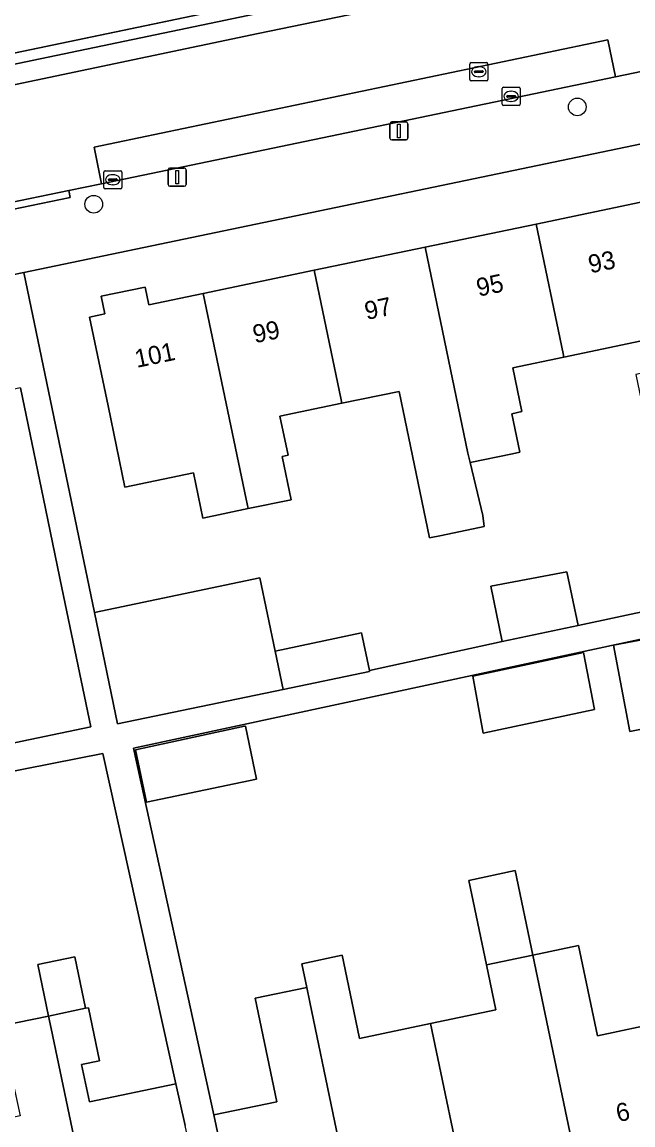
# Model space of a CAD drawing. Extents: x 162989 to 165008, y 383432 to 384338.
# Drawn here: x 163669.4 to 163703.1, y 384033.1 to 384093.9 of the extents above; entities that cross this region are included whole.
import ezdxf

# ---------------------------------------------------------------- set-up
doc = ezdxf.new("R2010")
doc.units = 0
for name, color, linetype in [('IMGEO_Boom', 7, 'Continuous'), ('IMGEO_Brandkraan', 7, 'Continuous'), ('IMGEO_Erf', 7, 'Continuous'), ('IMGEO_Greppel_droge_sloot', 7, 'Continuous'), ('IMGEO_Groenvoorziening', 7, 'Continuous'), ('IMGEO_Haag', 7, 'Continuous'), ('IMGEO_Hek', 7, 'Continuous'), ('IMGEO_Kolk', 7, 'Continuous'), ('IMGEO_Lichtmast', 7, 'Continuous'), ('IMGEO_Pand', 7, 'Continuous'), ('IMGEO_Pand_nummerreeks', 7, 'Continuous'), ('IMGEO_Parkeervlak_gesloten', 7, 'Continuous'), ('IMGEO_Rijbaan_lokaal_gesloten', 7, 'Continuous'), ('IMGEO_Voetpad_open', 7, 'Continuous')]:
    doc.layers.add(name, color=color, linetype=linetype)

msp = doc.modelspace()

# ---------------------------------------------------------------- linework, layer by layer
at = {"layer": 'IMGEO_Boom'}
for centre in [(163700.03, 384089.24), (163673.324, 384083.873)]:
    msp.add_circle(centre, 0.489, dxfattribs=at)
at = {"layer": 'IMGEO_Brandkraan'}
for p, q in [((163694.09, 384090.759), (163694.09, 384091.611)), ((163694.165, 384091.685), (163695.017, 384091.685)), ((163694.349, 384091.179), (163694.349, 384091.191)), ((163694.392, 384091.228), (163694.79, 384091.228)), ((163694.578, 384091.465), (163694.603, 384091.465)), ((163694.833, 384091.191), (163694.833, 384091.179)), ((163695.091, 384091.611), (163695.091, 384090.759)), ((163695.017, 384090.685), (163694.165, 384090.685)), ((163694.787, 384091.142), (163694.389, 384091.142)), ((163694.601, 384090.905), (163694.576, 384090.905))]:
    msp.add_line(p, q, dxfattribs=at)
for points in [[(163694.09, 384090.759), (163694.09, 384091.611)], [(163694.165, 384091.685), (163695.017, 384091.685)], [(163695.091, 384091.611), (163695.091, 384090.759)], [(163695.017, 384090.685), (163694.165, 384090.685)]]:
    msp.add_lwpolyline(points, dxfattribs=at)
for centre, radius, start, end in [((163694.167, 384091.609), 0.0765, 91.55205, 178.44795), ((163694.167, 384091.609), 0.0765, 91.55205, 178.44795), ((163694.389, 384091.188), 0.0403, 85.87752, 175.75265), ((163694.386, 384091.178), 0.0366, 178.93798, 274.71019), ((163694.79, 384091.185), 0.043, 264.86636, 352.45326), ((163694.794, 384091.19), 0.0386, 1.73085, 96.63898), ((163695.015, 384091.609), 0.0765, 1.55205, 88.44795), ((163695.015, 384091.609), 0.0765, 1.55205, 88.44795), ((163694.167, 384090.761), 0.0765, 181.55205, 268.44795), ((163694.167, 384090.761), 0.0765, 181.55205, 268.44795), ((163695.015, 384090.761), 0.0765, 271.55205, 358.44795), ((163695.015, 384090.761), 0.0765, 271.55205, 358.44795)]:
    msp.add_arc(centre, radius, start, end, dxfattribs=at)
for centre, major_axis, ratio, start_param, end_param in [((163694.577, 384091.185), (-0.387, 0.002), 0.722429, 4.712389, 7.853982), ((163694.602, 384091.185), (-0.39, 0.002), 0.717154, 1.570796, 4.712389)]:
    msp.add_ellipse(centre, major_axis=major_axis, ratio=ratio, start_param=start_param, end_param=end_param, dxfattribs=at)
at = {"layer": 'IMGEO_Erf'}
for points in [[(163711.521, 384088.87), (163669.458, 384080.112), (163673.364, 384061.352), (163682.498, 384063.255), (163683.338, 384059.221), (163688.117, 384060.216), (163688.55, 384058.138), (163695.879, 384059.751), (163695.245, 384062.796), (163699.455, 384063.589), (163700.073, 384060.624), (163704.377, 384061.544)], [(163704.277, 384076.474), (163699.288, 384075.435), (163696.471, 384074.849), (163696.974, 384072.431), (163696.421, 384072.315), (163696.862, 384070.194), (163696.446, 384070.107), (163694.115, 384069.622), (163694.807, 384066.699), (163694.884, 384066.087), (163692.524, 384065.596), (163691.867, 384065.459), (163690.184, 384073.548), (163687.029, 384072.891), (163683.608, 384072.179), (163684.057, 384070.021), (163683.723, 384069.952), (163684.219, 384067.571), (163681.854, 384067.079), (163679.348, 384066.557), (163678.829, 384069.047), (163675.05, 384068.26), (163674.115, 384072.753), (163673.096, 384077.648), (163673.938, 384077.823), (163673.736, 384078.792), (163676.164, 384079.298), (163676.366, 384078.329), (163679.37, 384078.954), (163685.498, 384080.23), (163691.626, 384081.506), (163697.755, 384082.782), (163703.884, 384084.058)], [(163714.168, 384062.146), (163675.512, 384053.866), (163679.966, 384033.619), (163683.427, 384034.342), (163682.234, 384040.058), (163685.084, 384040.652), (163684.81, 384041.966), (163687.035, 384042.43), (163687.477, 384040.316), (163687.994, 384037.843), (163691.917, 384038.662), (163695.532, 384039.417), (163695.013, 384041.901), (163694.038, 384046.566), (163696.598, 384047.101), (163697.572, 384042.435), (163700.103, 384042.964), (163701.143, 384037.992), (163704.773, 384038.75)], [(163668.218, 384038.533), (163670.835, 384039.08), (163670.241, 384041.926), (163672.284, 384042.352), (163672.878, 384039.506), (163673.039, 384039.54), (163673.651, 384036.605), (163672.653, 384036.397), (163673.082, 384034.344), (163677.864, 384035.342), (163673.828, 384053.572), (163668.118, 384052.439)]]:
    msp.add_lwpolyline(points, dxfattribs=at)
for points in [[(163702.02, 384059.541), (163706.596, 384060.409), (163707.537, 384055.698), (163702.935, 384054.779)], [(163694.834, 384054.679), (163694.256, 384057.826), (163697.013, 384058.417), (163700.376, 384059.138), (163700.98, 384055.996)], [(163676.238, 384050.888), (163675.639, 384053.759), (163681.654, 384055.071), (163681.708, 384055.082), (163682.317, 384052.155)]]:
    msp.add_lwpolyline(points, close=True, dxfattribs=at)
at = {"layer": 'IMGEO_Greppel_droge_sloot'}
msp.add_lwpolyline([(163713.242, 384103.924), (163695.738, 384099.89), (163681.423, 384097.117), (163672.09, 384095.145), (163662.394, 384093.293), (163644.815, 384089.481), (163635.979, 384087.485), (163632.818, 384087.115), (163611.48, 384082.911), (163591.319, 384078.544), (163582.595, 384076.149), (163580.225, 384075.843), (163576.539, 384075.585), (163576.748, 384074.581), (163576.844, 384074.12), (163576.924, 384073.729), (163577.025, 384073.238), (163577.034, 384073.199), (163609.784, 384079.965), (163651.615, 384088.607), (163721.236, 384103.128)], dxfattribs=at)
at = {"layer": 'IMGEO_Groenvoorziening'}
for points in [[(163721.236, 384103.128), (163651.615, 384088.607), (163609.784, 384079.965), (163577.034, 384073.199), (163567.891, 384071.31), (163564.885, 384070.689), (163559.208, 384069.516), (163494.89, 384056.228), (163481.625, 384053.535), (163459.651, 384049.074), (163442.263, 384045.543), (163422.031, 384041.436), (163419.561, 384040.874), (163408.564, 384037.598), (163408.734, 384037.023), (163409.522, 384037.258), (163419.713, 384040.294), (163422.158, 384040.849), (163459.771, 384048.486), (163651.736, 384088.019), (163830.895, 384125.387)], [(163830.895, 384125.387), (163651.736, 384088.019), (163459.771, 384048.486), (163422.158, 384040.849), (163419.713, 384040.294), (163409.522, 384037.258), (163408.734, 384037.023), (163409.808, 384036.105), (163410.773, 384036.455), (163412.582, 384037.103), (163414.405, 384037.712), (163416.239, 384038.284), (163418.085, 384038.817), (163419.942, 384039.312), (163421.809, 384039.768), (163423.331, 384040.11), (163470.865, 384049.76), (163474.78, 384050.554), (163569.015, 384069.685), (163584.838, 384072.976), (163644.593, 384085.348), (163648.507, 384086.167), (163682.411, 384093.294), (163707.965, 384098.574)]]:
    msp.add_lwpolyline(points, dxfattribs=at)
at = {"layer": 'IMGEO_Haag'}
msp.add_lwpolyline([(163721.236, 384103.128), (163651.615, 384088.607), (163609.784, 384079.965), (163577.034, 384073.199), (163567.891, 384071.31), (163564.885, 384070.689), (163559.208, 384069.516), (163494.89, 384056.228), (163481.625, 384053.535), (163459.651, 384049.074), (163442.263, 384045.543), (163422.031, 384041.436), (163419.561, 384040.874), (163408.564, 384037.598), (163408.734, 384037.023), (163409.522, 384037.258), (163419.713, 384040.294), (163422.158, 384040.849), (163459.771, 384048.486), (163651.736, 384088.019), (163830.895, 384125.387)], dxfattribs=at)
at = {"layer": 'IMGEO_Hek'}
msp.add_lwpolyline([(163830.751, 384125.97), (163651.615, 384088.607), (163494.89, 384056.228), (163459.651, 384049.074)], dxfattribs=at)
at = {"layer": 'IMGEO_Kolk'}
for p, q in [((163695.872, 384089.401), (163695.872, 384090.253)), ((163695.947, 384090.327), (163696.799, 384090.327)), ((163696.36, 384090.107), (163696.385, 384090.107)), ((163696.873, 384090.253), (163696.873, 384089.401)), ((163696.131, 384089.821), (163696.131, 384089.833)), ((163696.569, 384089.784), (163696.171, 384089.784)), ((163696.174, 384089.87), (163696.572, 384089.87)), ((163696.383, 384089.547), (163696.358, 384089.547)), ((163696.615, 384089.833), (163696.615, 384089.821)), ((163696.799, 384089.327), (163695.947, 384089.327)), ((163673.954, 384085.725), (163674.806, 384085.725)), ((163673.879, 384084.799), (163673.879, 384085.651)), ((163674.138, 384085.219), (163674.138, 384085.231)), ((163674.576, 384085.182), (163674.178, 384085.182)), ((163674.181, 384085.268), (163674.579, 384085.268)), ((163674.367, 384085.505), (163674.392, 384085.505)), ((163674.622, 384085.231), (163674.622, 384085.219)), ((163674.88, 384085.651), (163674.88, 384084.799)), ((163674.806, 384084.725), (163673.954, 384084.725)), ((163674.39, 384084.945), (163674.365, 384084.945))]:
    msp.add_line(p, q, dxfattribs=at)
for points in [[(163695.872, 384089.401), (163695.872, 384090.253)], [(163695.947, 384090.327), (163696.799, 384090.327)], [(163696.873, 384090.253), (163696.873, 384089.401)], [(163696.799, 384089.327), (163695.947, 384089.327)], [(163673.954, 384085.725), (163674.806, 384085.725)], [(163673.879, 384084.799), (163673.879, 384085.651)], [(163674.88, 384085.651), (163674.88, 384084.799)], [(163674.806, 384084.725), (163673.954, 384084.725)]]:
    msp.add_lwpolyline(points, dxfattribs=at)
for centre, radius, start, end in [((163695.949, 384090.251), 0.0765, 91.55205, 178.44795), ((163695.949, 384090.251), 0.0765, 91.55205, 178.44795), ((163696.797, 384090.251), 0.0765, 1.55205, 88.44795), ((163696.797, 384090.251), 0.0765, 1.55205, 88.44795), ((163695.949, 384089.403), 0.0765, 181.55205, 268.44795), ((163695.949, 384089.403), 0.0765, 181.55205, 268.44795), ((163696.171, 384089.83), 0.0403, 85.87752, 175.75265), ((163696.168, 384089.82), 0.0366, 178.93798, 274.71019), ((163696.572, 384089.827), 0.043, 264.86636, 352.45326), ((163696.576, 384089.832), 0.0386, 1.73085, 96.63898), ((163696.797, 384089.403), 0.0765, 271.55205, 358.44795), ((163696.797, 384089.403), 0.0765, 271.55205, 358.44795), ((163673.956, 384085.649), 0.0765, 91.55205, 178.44795), ((163673.956, 384085.649), 0.0765, 91.55205, 178.44795), ((163674.804, 384085.649), 0.0765, 1.55205, 88.44795), ((163674.804, 384085.649), 0.0765, 1.55205, 88.44795), ((163674.178, 384085.228), 0.0403, 85.87752, 175.75265), ((163674.175, 384085.218), 0.0366, 178.93798, 274.71019), ((163674.579, 384085.225), 0.043, 264.86636, 352.45326), ((163674.583, 384085.23), 0.0386, 1.73085, 96.63898), ((163673.956, 384084.801), 0.0765, 181.55205, 268.44795), ((163673.956, 384084.801), 0.0765, 181.55205, 268.44795), ((163674.804, 384084.801), 0.0765, 271.55205, 358.44795), ((163674.804, 384084.801), 0.0765, 271.55205, 358.44795)]:
    msp.add_arc(centre, radius, start, end, dxfattribs=at)
for centre, major_axis, ratio, start_param, end_param in [((163696.359, 384089.827), (-0.387, 0.002), 0.722429, 4.712389, 7.853982), ((163696.384, 384089.827), (-0.39, 0.002), 0.717154, 1.570796, 4.712389), ((163674.366, 384085.225), (-0.387, 0.002), 0.722429, 4.712389, 7.853982), ((163674.391, 384085.225), (-0.39, 0.002), 0.717154, 1.570796, 4.712389)]:
    msp.add_ellipse(centre, major_axis=major_axis, ratio=ratio, start_param=start_param, end_param=end_param, dxfattribs=at)
at = {"layer": 'IMGEO_Lichtmast'}
for p, q in [((163689.679, 384087.518), (163689.679, 384088.318)), ((163689.679, 384088.318), (163689.679, 384087.518)), ((163689.779, 384088.418), (163690.569, 384088.418)), ((163690.569, 384088.418), (163689.779, 384088.418)), ((163690.669, 384088.318), (163690.669, 384087.518)), ((163690.669, 384087.518), (163690.669, 384088.318)), ((163690.569, 384087.418), (163689.779, 384087.418)), ((163689.779, 384087.418), (163690.569, 384087.418)), ((163677.432, 384084.968), (163677.432, 384085.768)), ((163677.432, 384085.768), (163677.432, 384084.968)), ((163677.532, 384085.868), (163678.322, 384085.868)), ((163678.322, 384085.868), (163677.532, 384085.868)), ((163678.422, 384085.768), (163678.422, 384084.968)), ((163678.422, 384084.968), (163678.422, 384085.768)), ((163678.322, 384084.868), (163677.532, 384084.868)), ((163677.532, 384084.868), (163678.322, 384084.868))]:
    msp.add_line(p, q, dxfattribs=at)
for points in [[(163690.099, 384088.293), (163690.249, 384088.293), (163690.249, 384087.543), (163690.099, 384087.543), (163690.099, 384088.293)], [(163677.852, 384085.743), (163678.002, 384085.743), (163678.002, 384084.993), (163677.852, 384084.993), (163677.852, 384085.743)]]:
    msp.add_lwpolyline(points, dxfattribs=at)
for centre, start, end in [((163689.779, 384088.318), 90, 180), ((163689.779, 384088.318), 90, 180), ((163690.569, 384088.318), 0, 90), ((163690.569, 384088.318), 360, 90), ((163689.779, 384087.518), 180, 270), ((163689.779, 384087.518), 180, 270), ((163690.569, 384087.518), 270, 0), ((163690.569, 384087.518), 270, 0), ((163677.532, 384085.768), 90, 180), ((163677.532, 384085.768), 90, 180), ((163678.322, 384085.768), 0, 90), ((163678.322, 384085.768), 360, 90), ((163677.532, 384084.968), 180, 270), ((163677.532, 384084.968), 180, 270), ((163678.322, 384084.968), 270, 0), ((163678.322, 384084.968), 270, 0)]:
    msp.add_arc(centre, 0.1, start, end, dxfattribs=at)
at = {"layer": 'IMGEO_Pand'}
for points in [[(163697.755, 384082.782), (163699.242, 384075.641), (163699.288, 384075.435), (163704.277, 384076.474), (163704.632, 384074.769), (163703.254, 384074.482), (163703.843, 384071.65), (163706.357, 384072.174), (163703.884, 384084.058)], [(163696.471, 384074.849), (163699.288, 384075.435), (163699.242, 384075.641), (163697.755, 384082.782), (163691.626, 384081.506), (163693.992, 384070.143), (163694.115, 384069.622), (163696.446, 384070.107), (163696.862, 384070.194), (163696.421, 384072.315), (163696.974, 384072.431)], [(163691.626, 384081.506), (163685.498, 384080.23), (163686.985, 384073.087), (163687.029, 384072.891), (163690.184, 384073.548), (163691.867, 384065.459), (163692.524, 384065.596), (163694.884, 384066.087), (163694.807, 384066.699), (163694.115, 384069.622), (163693.992, 384070.143)], [(163685.498, 384080.23), (163679.37, 384078.954), (163681.735, 384067.591), (163681.854, 384067.079), (163684.219, 384067.571), (163683.723, 384069.952), (163684.057, 384070.021), (163683.608, 384072.179), (163687.029, 384072.891), (163686.985, 384073.087)], [(163679.37, 384078.954), (163676.366, 384078.329), (163676.164, 384079.298), (163673.736, 384078.792), (163673.938, 384077.823), (163673.096, 384077.648), (163674.115, 384072.753), (163675.05, 384068.26), (163678.829, 384069.047), (163679.348, 384066.557), (163681.854, 384067.079), (163681.735, 384067.591)], [(163669.273, 384073.751), (163666.339, 384073.14), (163666.126, 384074.165), (163665.263, 384073.985), (163665.063, 384074.949), (163662.616, 384074.437), (163662.816, 384073.476), (163659.843, 384072.857), (163662.293, 384061.096), (163664.803, 384061.618), (163664.291, 384064.084), (163663.94, 384065.774), (163667.693, 384066.554), (163668.044, 384064.864), (163668.442, 384062.95), (163666.801, 384062.609), (163667.963, 384057.035), (163668.537, 384054.279), (163668.578, 384054.083), (163673.162, 384055.038), (163671.565, 384062.714), (163670.546, 384067.609)], [(163682.498, 384063.255), (163673.364, 384061.352), (163674.645, 384055.194), (163683.781, 384057.097), (163683.338, 384059.221)], [(163695.245, 384062.796), (163695.879, 384059.751), (163700.073, 384060.624), (163699.455, 384063.589)], [(163683.338, 384059.221), (163683.781, 384057.097), (163688.56, 384058.092), (163688.55, 384058.138), (163688.117, 384060.216)], [(163702.02, 384059.541), (163702.935, 384054.779), (163707.537, 384055.698), (163706.596, 384060.409)], [(163694.256, 384057.826), (163694.834, 384054.679), (163700.98, 384055.996), (163700.376, 384059.138), (163697.013, 384058.417)], [(163675.639, 384053.759), (163676.238, 384050.888), (163682.317, 384052.155), (163681.708, 384055.082), (163681.654, 384055.071)], [(163695.013, 384041.901), (163697.572, 384042.435), (163696.598, 384047.101), (163694.038, 384046.566)], [(163704.773, 384038.75), (163701.143, 384037.992), (163700.103, 384042.964), (163697.572, 384042.435), (163700.127, 384030.199), (163706.301, 384031.489)], [(163670.835, 384039.08), (163672.878, 384039.506), (163672.284, 384042.352), (163670.241, 384041.926)], [(163691.917, 384038.662), (163687.994, 384037.843), (163687.477, 384040.316), (163687.035, 384042.43), (163684.81, 384041.966), (163685.084, 384040.652), (163685.251, 384039.851), (163687.803, 384027.626), (163693.965, 384028.912)], [(163697.572, 384042.435), (163695.013, 384041.901), (163695.532, 384039.417), (163691.917, 384038.662), (163693.965, 384028.912), (163700.127, 384030.199)], [(163685.251, 384039.851), (163685.084, 384040.652), (163682.234, 384040.058), (163683.427, 384034.342), (163679.966, 384033.619), (163680.471, 384031.203), (163681.493, 384026.308), (163687.803, 384027.626)], [(163677.864, 384035.342), (163673.082, 384034.344), (163672.653, 384036.397), (163673.651, 384036.605), (163673.039, 384039.54), (163672.878, 384039.506), (163670.835, 384039.08), (163670.973, 384038.4), (163673.379, 384026.882), (163679.397, 384028.139), (163678.375, 384033.034)], [(163670.973, 384038.4), (163670.835, 384039.08), (163668.218, 384038.533), (163668.826, 384035.619), (163669.255, 384033.564), (163665.706, 384032.822), (163665.736, 384032.681), (163667.216, 384025.595), (163673.379, 384026.882)]]:
    msp.add_lwpolyline(points, close=True, dxfattribs=at)
at = {"layer": 'IMGEO_Parkeervlak_gesloten'}
msp.add_lwpolyline([(163702.134, 384090.906), (163701.709, 384092.951), (163673.347, 384087.019), (163673.753, 384085.004)], close=True, dxfattribs=at)
at = {"layer": 'IMGEO_Rijbaan_lokaal_gesloten'}
msp.add_lwpolyline([(163702.134, 384090.906), (163709.326, 384092.401), (163707.965, 384098.574), (163682.411, 384093.294), (163648.507, 384086.167), (163649.381, 384082.049), (163661.422, 384084.528), (163661.839, 384082.527), (163663.989, 384082.974), (163667.235, 384083.649), (163668.213, 384083.852), (163671.946, 384084.628), (163673.753, 384085.004), (163673.347, 384087.019), (163701.709, 384092.951)], close=True, dxfattribs=at)
at = {"layer": 'IMGEO_Voetpad_open'}
for points in [[(163709.326, 384092.401), (163702.134, 384090.906), (163673.753, 384085.004), (163671.946, 384084.628), (163672.022, 384084.243), (163668.293, 384083.466), (163668.213, 384083.852), (163667.235, 384083.649), (163667.315, 384083.262), (163664.069, 384082.586), (163663.989, 384082.974), (163661.839, 384082.527), (163649.811, 384080.025), (163645.869, 384079.206), (163628.582, 384075.611), (163627.245, 384075.333), (163627.329, 384074.93), (163624.254, 384074.289), (163624.166, 384074.693), (163622.519, 384074.351), (163590.992, 384067.795), (163586.035, 384066.764)], [(163668.011, 384079.81), (163669.458, 384080.112), (163711.521, 384088.87), (163715.656, 384089.749)], [(163704.377, 384061.544), (163700.073, 384060.624), (163695.879, 384059.751), (163688.55, 384058.138), (163688.56, 384058.092), (163683.781, 384057.097), (163674.645, 384055.194), (163673.364, 384061.352), (163669.458, 384080.112), (163668.011, 384079.81)], [(163669.273, 384073.751), (163670.546, 384067.609), (163671.565, 384062.714), (163673.162, 384055.038), (163668.578, 384054.083)], [(163680.471, 384031.203), (163679.966, 384033.619), (163675.512, 384053.866), (163714.168, 384062.146)], [(163653.224, 384030.269), (163649.452, 384048.303), (163655.782, 384049.621), (163661.554, 384050.823), (163661.83, 384050.88), (163661.788, 384051.076), (163668.118, 384052.439), (163673.828, 384053.572), (163677.864, 384035.342), (163678.375, 384033.034)]]:
    msp.add_lwpolyline(points, dxfattribs=at)
msp.add_lwpolyline([(163668.213, 384083.852), (163668.293, 384083.466), (163672.022, 384084.243), (163671.946, 384084.628)], close=True, dxfattribs=at)

# ---------------------------------------------------------------- texts
at = {"layer": 'IMGEO_Pand_nummerreeks'}
for s, rotation, p in [('93', 11.76282, (163700.749, 384080.055)), ('95', 11.76282, (163694.572, 384078.769)), ('97', 11.76282, (163688.396, 384077.483)), ('99', 11.76282, (163682.22, 384076.198)), ('101', 11.76282, (163675.705, 384074.841)), ('6', 11.7972, (163702.279, 384033.222))]:
    msp.add_text(s, height=1, rotation=rotation, dxfattribs=at).set_placement(p)

doc.saveas('drawing.dxf')
